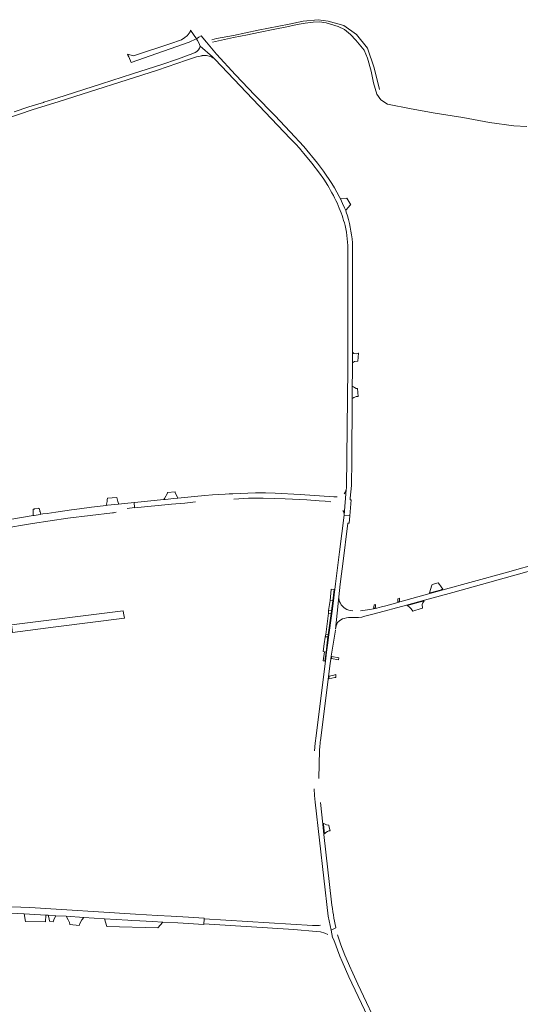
# Model space of a CAD drawing. Header units: metres. Extents: x 166325 to 190320, y 381923 to 404576.
# Tile 485 of 656: x 168240 to 168568, y 394583 to 395229. Entities that reach past the tile are written whole.
import ezdxf

# ---------------------------------------------------------------- set-up
doc = ezdxf.new("R2010")
doc.units = ezdxf.units.M
for name, color, linetype, lineweight in [('B-WE-OG-WATER_BEEK-GV', 8, 'Continuous', 18), ('B-WE-VH-VERHARDING_ASFALT-GV', 8, 'Continuous', 18), ('B-WE-VH-VERHARDING_BETON-GV', 8, 'Continuous', 18), ('B-WE-VH-VERHARDING_BETONSTRAATSTEEN-GV', 8, 'Continuous', 18), ('B-WE-VH-VERHARDING_HALFVERHARDING-GV', 8, 'Continuous', 18), ('B-WE-VH-VERHARDING_STRAATBAKSTEEN-GV', 8, 'Continuous', 18)]:
    doc.layers.add(name, color=color, linetype=linetype, lineweight=lineweight)

msp = doc.modelspace()

# ---------------------------------------------------------------- linework, layer by layer
at = {"layer": 'B-WE-OG-WATER_BEEK-GV', "flags": 128}
for points in [[(168476.014, 395183.229), (168472.34, 395197.455), (168467.95, 395210.314), (168460.786, 395219.16), (168452.394, 395225.164), (168442.132, 395227.941), (168435.607, 395228.972), (168425.872, 395227.941), (168416.573, 395226.005), (168396.249, 395222.008), (168379.921, 395218.653), (168368.961, 395216.655), (168365.802, 395215.817)], [(168366.173, 395214.114), (168379.964, 395217.305), (168389.207, 395219.134), (168396.509, 395220.578), (168407.096, 395222.688), (168415.109, 395224.234), (168421.767, 395225.708), (168427.016, 395226.696), (168432.251, 395227.254), (168436.612, 395227.609), (168440.776, 395226.975), (168448.742, 395224.565), (168452.909, 395222.429), (168456.767, 395219.357), (168460.423, 395215.599), (168465.75, 395209.029), (168467.985, 395203.799), (168470.364, 395195.096), (168471.921, 395187.508), (168474.063, 395179.983), (168476.862, 395176.449), (168481.201, 395173.432), (168496.783, 395170.567), (168512.559, 395167.581), (168530.734, 395164.69), (168548.08, 395161.567), (168564.038, 395159.213), (168572.694, 395158.877)]]:
    msp.add_lwpolyline(points, dxfattribs=at)
at = {"layer": 'B-WE-VH-VERHARDING_ASFALT-GV', "flags": 128}
for points in [[(168458.072, 394997.802), (168458.077, 394998.993), (168458.09, 395003.727), (168458.092, 395004.527), (168458.094, 395005.237), (168458.107, 395010.805), (168458.108, 395011.013), (168458.262, 395074.902), (168458.28, 395077.464), (168458.219, 395080.026), (168458.077, 395082.585), (168457.856, 395085.138), (168457.555, 395087.682), (168457.175, 395090.216), (168456.716, 395092.737), (168456.178, 395095.243), (168455.563, 395097.73), (168454.87, 395100.197), (168454.1, 395102.641), (168453.757, 395103.654), (168453.007, 395105.373), (168451.64, 395108.353), (168450.199, 395111.3), (168449.417, 395112.827), (168447.869, 395115.718), (168446.25, 395118.57), (168444.562, 395121.382), (168442.807, 395124.152), (168440.984, 395126.879), (168439.095, 395129.56), (168435.116, 395134.71), (168426.116, 395145.661), (168417.198, 395155.406), (168407.075, 395166.109), (168393.948, 395179.513), (168381.408, 395192.826), (168368.839, 395206.434), (168362.216, 395214.163), (168358.762, 395218.442), (168357.211, 395217.461), (168355.659, 395216.479), (168356.37, 395215.401), (168357.236, 395213.757), (168358.071, 395211.597), (168366.281, 395204.654), (168368.023, 395202.82), (168417.341, 395150.898), (168420.662, 395147.402), (168423.585, 395144.33), (168424.023, 395143.808), (168426.313, 395141.082), (168431.501, 395134.696), (168436.531, 395128.185), (168439.368, 395124.272), (168441.881, 395120.143)], [(168330.141, 395195.933), (168349.162, 395202.402), (168355.652, 395204.527), (168359.225, 395205.345), (168359.503, 395205.389), (168360.417, 395205.48), (168361.335, 395205.491), (168362.251, 395205.422), (168363.157, 395205.273), (168364.047, 395205.047), (168364.914, 395204.744), (168365.752, 395204.366), (168366.553, 395203.917), (168367.312, 395203.401), (168368.023, 395202.82), (168366.281, 395204.654), (168358.071, 395211.597)], [(168354.859, 395207.425), (168353.222, 395206.763), (168343.155, 395203.021), (168333.014, 395199.483), (168313.652, 395193.433), (168293.443, 395186.853), (168264.11, 395177.511), (168255.422, 395174.744), (168255.316, 395174.711), (168245.664, 395171.718), (168235.937, 395168.593)], [(168231.151, 395164.211), (168247.893, 395169.731), (168265.562, 395175.242), (168330.141, 395195.933)], [(168455.032, 395076.438), (168455.151, 395059.822), (168455.01, 395000), (168454.202, 394922.222)], [(168454.065, 394920.58), (168452.664, 394903.806), (168452.648, 394903.631), (168456.416, 394903.313), (168457.294, 394913.727), (168456.663, 394913.78), (168456.743, 394914.964), (168457.441, 394923.203), (168457.832, 394939.812), (168458, 394980.31), (168458.003, 394981.068), (168458.028, 394987.263), (168458.033, 394988.489), (168458.072, 394997.802)], [(168860.053, 394949.103), (168855.858, 394948.297), (168851.716, 394947.254), (168828.462, 394940.994), (168602.746, 394878.408), (168595.656, 394876.442), (168583.184, 394872.984), (168558.372, 394865.981), (168516.906, 394854.474), (168508.96, 394852.269), (168489.297, 394846.813), (168488.032, 394846.462), (168480.073, 394844.253), (168477.146, 394843.489), (168474.206, 394842.775), (168471.892, 394842.251), (168469.506, 394841.744), (168466.444, 394841.29), (168463.365, 394840.972)], [(168456.846, 394836.533), (168459.501, 394836.652), (168462.156, 394836.543), (168464.224, 394836.818), (168466.243, 394837.341), (168472.412, 394838.933), (168493.653, 394844.723), (168505.413, 394847.929), (168524.133, 394853.032), (168572.642, 394866.566), (168573.605, 394866.835), (168579.538, 394868.49), (168619.405, 394879.529), (168621.023, 394879.977), (168630.029, 394882.467), (168630.798, 394882.68), (168821.17, 394935.343), (168827.185, 394937.007), (168845.965, 394942.247)], [(168452.664, 394903.806), (168454.065, 394920.58)], [(168448.206, 394915.664), (168445.918, 394915.673), (168423.704, 394917.253), (168407.416, 394918.093), (168400.988, 394918.31), (168394.556, 394918.352), (168379.609, 394917.757), (168377.253, 394917.663), (168374.635, 394917.5), (168366.172, 394916.973), (168361.143, 394916.563), (168354.464, 394915.919), (168347.765, 394915.275), (168343.389, 394914.9), (168340.734, 394914.673), (168335.054, 394914.113), (168334.305, 394914.038), (168314.983, 394912.107), (168314.999, 394912.011), (168314.789, 394911.987), (168315.098, 394908.716), (168315.053, 394908.711)], [(168380.257, 394914.321), (168389.917, 394914.823), (168399.589, 394914.941), (168413.969, 394914.529), (168428.241, 394913.853), (168436.372, 394913.162), (168440.22, 394912.986), (168444.041, 394912.502)], [(168315.053, 394908.711), (168315.075, 394908.51), (168339.321, 394910.903), (168348.142, 394911.672), (168355.002, 394912.393)], [(168446.984, 394828.92), (168448.093, 394839.495), (168449.202, 394850.07), (168450.132, 394858.394), (168450.983, 394865.13), (168451.837, 394871.887), (168455.202, 394898.516), (168455.602, 394898.504), (168456.01, 394898.491), (168456.416, 394903.313), (168452.648, 394903.631), (168449.731, 394879.663), (168447.073, 394858.652), (168446.578, 394854.891), (168446.397, 394853.513), (168445.604, 394847.486), (168444.724, 394840.798)], [(168449.202, 394850.07), (168448.093, 394839.495), (168446.984, 394828.92)], [(168444.724, 394840.798), (168444.504, 394839.121), (168442.67, 394825.184), (168442.483, 394823.761), (168441.973, 394819.884), (168441.188, 394813.869), (168441.181, 394813.812), (168440.427, 394807.882), (168440.421, 394807.838), (168438.232, 394790.623), (168434.334, 394758.962), (168433.678, 394754.007), (168433.281, 394749.025)], [(168448.405, 394833.254), (168449.871, 394834.544), (168451.504, 394835.614)], [(168436.152, 394730.803), (168436.543, 394749.43), (168436.658, 394751.778), (168436.841, 394754.121), (168436.924, 394754.941), (168437.183, 394755.723), (168443.481, 394806.382), (168443.939, 394809.298), (168444.218, 394811.077), (168446.912, 394828.235)], [(168433.042, 394724.167), (168433.284, 394719.694), (168433.722, 394715.235), (168442.283, 394640.584), (168444.113, 394631.392), (168445.044, 394631.847), (168447.263, 394632.931), (168447.253, 394632.977), (168447.243, 394633.022)], [(168444.473, 394649.744), (168439.426, 394694.194), (168438.671, 394700.839), (168437.052, 394715.102)], [(168437.174, 394634.632), (168436.188, 394634.448), (168435.365, 394634.356), (168433.093, 394634.397), (168431.838, 394634.423), (168360.761, 394638.749), (168360.745, 394638.349), (168360.635, 394635.536), (168419.651, 394631.804), (168434.396, 394630.506), (168437.24, 394630.16), (168440.009, 394629.45), (168441.939, 394628.58)], [(168445.107, 394626.401), (168444.113, 394631.392), (168442.283, 394640.584)], [(168447.263, 394632.931), (168445.044, 394631.847), (168444.113, 394631.392), (168445.107, 394626.401), (168445.918, 394624.93), (168449.907, 394614.358), (168451.401, 394610.693), (168455.803, 394600.762), (168474.406, 394561.543), (168478.835, 394552.206), (168487.706, 394533.504)], [(168533.266, 394437.539), (168532.235, 394442.367), (168531.031, 394447.155), (168528.832, 394453.279), (168526.302, 394459.273), (168521.834, 394468.933), (168507.017, 394500), (168461.602, 394595.781), (168457.234, 394605.471), (168457.07, 394605.835), (168453.108, 394615.011), (168450.593, 394621.773), (168448.399, 394628.318)]]:
    msp.add_lwpolyline(points, dxfattribs=at)
at = {"layer": 'B-WE-VH-VERHARDING_ASFALT-GV'}
for points in [[(168358.071, 395211.597, -0.2283108), (168354.859, 395207.425)], [(168441.881, 395120.143, -0.0352396), (168448.841, 395106.965)], [(168448.841, 395106.965, -0.0292904), (168453.361, 395093.916)], [(168453.361, 395093.916, -0.0637912), (168455.032, 395076.438)], [(168454.065, 394920.58, -0.1343289), (168452.603, 394917.842)], [(168454.202, 394922.222, -0.070057), (168454.065, 394920.58)], [(168451.82, 394906.783, -0.1746352), (168452.664, 394903.806)], [(168450.194, 394845.94, -0.1322504), (168449.202, 394850.07)], [(168453.345, 394842.429, -0.1071865), (168450.194, 394845.94)], [(168458.465, 394840.913, -0.1156629), (168453.345, 394842.429)], [(168451.504, 394835.614, -0.0836484), (168456.846, 394836.533)], [(168446.984, 394828.92, -0.09256), (168448.405, 394833.254)], [(168447.243, 394633.022, -0.0298928), (168444.473, 394649.744)]]:
    msp.add_lwpolyline(points, format="xyb", dxfattribs=at)
at = {"layer": 'B-WE-VH-VERHARDING_BETON-GV', "flags": 128}
msp.add_lwpolyline([(168263.33, 394640.829), (168258.252, 394641.144), (168258.919, 394638.789), (168259.139, 394637.168), (168261.679, 394636.711), (168262.355, 394638.824)], close=True, dxfattribs=at)
at = {"layer": 'B-WE-VH-VERHARDING_BETONSTRAATSTEEN-GV', "flags": 128}
for points in [[(168349.591, 395218.474), (168349.253, 395218.183), (168348.099, 395217.191), (168345.833, 395215.831), (168343.905, 395215.107), (168340.238, 395213.728), (168314.403, 395205.155), (168310.485, 395206.346), (168310.719, 395205.716), (168311.245, 395204.502), (168312.75, 395200.937), (168350.895, 395214.176), (168351.75, 395214.555)], [(168355.659, 395216.479), (168351.873, 395222.029)], [(168310.134, 394908.151), (168315.053, 394908.711), (168315.098, 394908.716), (168314.789, 394911.987), (168304.568, 394911.054), (168297.25, 394910.19), (168296.455, 394910.096), (168286.668, 394908.94), (168278.916, 394907.922), (168273.715, 394907.186), (168263.382, 394905.724), (168257.567, 394904.902), (168254.812, 394904.512), (168253.489, 394904.296), (168253.118, 394904.235), (168249.183, 394903.591), (168248.358, 394903.456)], [(168248.358, 394903.456), (168226.546, 394899.888), (168227.317, 394894.794), (168247.969, 394898.198), (168271.236, 394901.679), (168300.518, 394905.285), (168301.205, 394905.37)], [(168228.575, 394642.639), (168242.521, 394642.052), (168246.087, 394641.897), (168256.747, 394641.237), (168258.252, 394641.144), (168263.33, 394640.829), (168270.033, 394640.414), (168281.662, 394639.694), (168295.23, 394638.854), (168310.674, 394637.898), (168312.812, 394637.765), (168318.488, 394637.414), (168326.727, 394636.904), (168333.617, 394636.582), (168343.384, 394636.125), (168360.616, 394635.036), (168360.635, 394635.536), (168360.745, 394638.349), (168360.761, 394638.749), (168360.789, 394639.177), (168350.428, 394639.86), (168339.016, 394640.515), (168330.152, 394641.024), (168315.631, 394641.925), (168246.241, 394646.233), (168234.478, 394646.74)]]:
    msp.add_lwpolyline(points, dxfattribs=at)
at = {"layer": 'B-WE-VH-VERHARDING_BETONSTRAATSTEEN-GV'}
for points in [[(168351.873, 395222.029, -0.122134), (168349.591, 395218.474)], [(168351.75, 395214.555, 0.0163217), (168355.659, 395216.479)], [(168301.205, 394905.37, 0.0358923), (168302.928, 394905.752)]]:
    msp.add_lwpolyline(points, format="xyb", dxfattribs=at)
at = {"layer": 'B-WE-VH-VERHARDING_BETONSTRAATSTEEN-GV', "flags": 128}
for points in [[(168454.422, 395111.746), (168453.991, 395111.644), (168450.649, 395111.341), (168450.199, 395111.3), (168451.64, 395108.353), (168453.007, 395105.373), (168453.757, 395103.654), (168454.101, 395104.059), (168456.753, 395107.136), (168457.167, 395107.352)], [(168459.099, 394980.893), (168459.75, 394981.228), (168460.668, 394981.702), (168461.222, 394981.695), (168461.861, 394981.652), (168461.496, 394986.967), (168461.224, 394986.974), (168460.483, 394986.964), (168459.584, 394987.529), (168458.755, 394988.05), (168458.033, 394988.489), (168458.028, 394987.263), (168458.003, 394981.068), (168458, 394980.31), (168458.763, 394980.719)], [(168516.469, 394856.601), (168515.948, 394857.316), (168515.208, 394858.332), (168514.493, 394859.314), (168510.424, 394858.331), (168510.314, 394857.762), (168508.853, 394852.654), (168509.157, 394852.738), (168516.649, 394854.817), (168516.799, 394854.859), (168517.561, 394855.071)], [(168489.024, 394849.329), (168487.96, 394848.918), (168488.02, 394846.873), (168489.076, 394847.166)], [(168445.207, 394847.541), (168443.485, 394847.779), (168442.48, 394841.056), (168444.326, 394840.844)], [(168308.335, 394836.108), (168307.864, 394839.428), (168307.661, 394840.86), (168234.329, 394831.675), (168234.815, 394826.653), (168263.387, 394830.327)], [(168444.107, 394839.174), (168442.329, 394839.409), (168440.571, 394825.327), (168442.27, 394825.211)], [(168441.576, 394819.936), (168442.081, 394823.776), (168440.208, 394823.881), (168440.138, 394823.601), (168439.57, 394819.187), (168439.002, 394814.14), (168439.704, 394814.047), (168440.786, 394813.875)], [(168439.789, 394694.54), (168440.69, 394695.398), (168441.731, 394696.074), (168442.557, 394696.449), (168443.436, 394696.591), (168442.61, 394699.859), (168442.533, 394700.351), (168441.095, 394700.567), (168440.741, 394700.62), (168438.999, 394701.495), (168439.094, 394700.66)], [(168256.747, 394641.237), (168246.087, 394641.897), (168242.521, 394642.052), (168243.467, 394637.006), (168256.581, 394636.893)], [(168281.662, 394639.694), (168270.033, 394640.414), (168271.402, 394638.213), (168272.216, 394636.453), (168272.63, 394634.999), (168278.58, 394634.313), (168279.339, 394636.142), (168280.441, 394638.09)], [(168333.617, 394636.582), (168326.727, 394636.904), (168318.488, 394637.414), (168312.812, 394637.765), (168310.674, 394637.898), (168295.23, 394638.854), (168296.771, 394633.709), (168330.372, 394632.81)]]:
    msp.add_lwpolyline(points, close=True, dxfattribs=at)
at = {"layer": 'B-WE-VH-VERHARDING_HALFVERHARDING-GV', "flags": 128}
for points in [[(168253.489, 394904.296), (168253.027, 394905.854), (168252.925, 394906.243), (168252.78, 394906.8), (168252.611, 394907.443), (168252.399, 394908.252), (168252.112, 394908.209), (168249.358, 394907.796), (168249.057, 394907.751), (168248.541, 394907.74), (168248.523, 394907.202), (168248.445, 394904.921), (168248.358, 394903.456), (168249.183, 394903.591), (168253.118, 394904.235)], [(168494.093, 394844.428), (168495.357, 394843.581), (168496.752, 394842.317), (168497.864, 394840.636), (168503.357, 394842.424), (168504.151, 394842.642), (168503.997, 394845.088), (168504.462, 394846.118), (168505.159, 394847.445)], [(168449.094, 394810.193), (168444.602, 394810.946), (168444.395, 394809.624), (168448.892, 394808.877)], [(168447.159, 394797.217), (168447.256, 394799.126), (168446.571, 394798.952), (168445.933, 394798.789), (168442.857, 394798.127), (168442.631, 394796.316), (168446.538, 394797.113), (168446.824, 394797.206), (168447.125, 394797.22)]]:
    msp.add_lwpolyline(points, close=True, dxfattribs=at)
at = {"layer": 'B-WE-VH-VERHARDING_STRAATBAKSTEEN-GV', "flags": 128}
for points in [[(168462.14, 395010.163), (168461.954, 395010.161), (168461.275, 395009.773), (168460.561, 395009.64), (168459.099, 395009.863), (168458.31, 395010.544), (168458.107, 395010.805), (168458.094, 395005.237), (168458.092, 395004.527), (168458.09, 395003.727), (168459.472, 395004.588), (168461.78, 395004.733)], [(168303.866, 394913.561), (168303.603, 394914.504), (168303.378, 394915.311), (168297.221, 394914.858), (168297.08, 394913.71), (168296.97, 394912.806), (168296.856, 394911.88), (168296.455, 394910.096), (168297.25, 394910.19), (168304.568, 394911.054), (168304.47, 394911.403), (168304.102, 394912.714)], [(168343.389, 394914.9), (168343.178, 394915.344), (168341.665, 394918.529), (168341.644, 394918.979), (168336.75, 394918.578), (168336.762, 394918.192), (168334.617, 394914.566), (168334.305, 394914.038), (168335.054, 394914.113), (168340.734, 394914.673)], [(168445.207, 394847.541), (168446.181, 394854.943), (168444.198, 394855.174), (168444.178, 394854.962), (168443.485, 394847.779)], [(168473.245, 394845.067), (168472.316, 394844.925), (168472.28, 394843.434), (168471.918, 394842.667), (168473.429, 394843.009), (168473.255, 394843.324)], [(168444.326, 394840.844), (168442.48, 394841.056), (168442.329, 394839.409), (168444.107, 394839.174)], [(168442.081, 394823.776), (168442.27, 394825.211), (168440.571, 394825.327), (168440.208, 394823.881)], [(168440.032, 394807.947), (168440.786, 394813.875), (168439.704, 394814.047), (168438.92, 394808.129)]]:
    msp.add_lwpolyline(points, close=True, dxfattribs=at)

doc.saveas('drawing.dxf')
